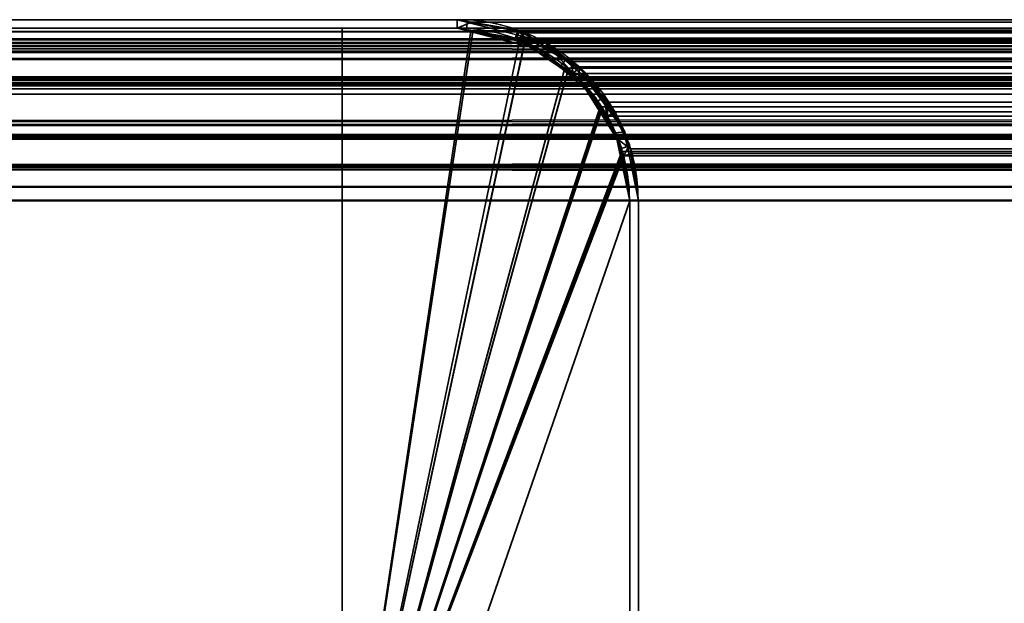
# Model space of a CAD drawing. Header units: millimetres. Extents: x -527 to 5177, y -116 to 161.
# Tile 434 of 656: x 1119 to 1136, y 151 to 161. Entities that reach past the tile are written whole.
import ezdxf

# ---------------------------------------------------------------- set-up
doc = ezdxf.new("R2010")
doc.units = ezdxf.units.MM
doc.layers.add('151', color=7, linetype='Continuous', true_color=0xffffff)

# ---------------------------------------------------------------- blocks, each defined once
blk = doc.blocks.new('UG_SURFACE_152')
at = {"layer": '151', "color": 41, "linetype": 'Continuous', "lineweight": 35}
for points in [[(1074.35, 161.3, -5.75), (1124.35, 161.3, -5.75), (1124.35, 146.3, -5.75), (1074.35, 146.3, -5.75)], [(1124.35, 161.3, 2020.9), (1124.35, 161.3, -5.75), (1074.35, 161.3, -5.75), (1074.35, 161.3, 2070.9)], [(1124.35, 146.3, 2020.9), (1124.35, 161.3, 2020.9), (1074.35, 161.3, 2070.9), (1074.35, 146.3, 2070.9)], [(1124.35, 146.3, -5.75), (1124.35, 161.3, -5.75), (1124.35, 161.3, 2020.9), (1124.35, 146.3, 2020.9)]]:
    blk.add_3dface(points, dxfattribs=at)
blk = doc.blocks.new('UG_SURFACE_153')
at = {"layer": '151', "color": 7, "linetype": 'Continuous', "lineweight": 35}
for points in [[(1126.35, 161.45, 2018.9), (1126.35, 161.45, -5.75), (1072.35, 161.45, -5.75), (1072.35, 161.45, 2072.9)], [(1072.35, 161.45, -5.75), (1126.35, 161.45, -5.75), (1126.35, 161.3, -5.75), (1072.35, 161.3, -5.75)], [(1126.35, 161.45, 2018.9), (1072.35, 161.45, 2072.9), (1072.35, 161.3, 2072.9), (1126.35, 161.3, 2018.9)], [(1126.35, 161.45, 2018.9), (1127.429, 161.246, -5.75), (1126.522, 161.418, -5.75)], [(1127.429, 161.246, -5.75), (1126.35, 161.45, 2018.9), (1127.5, 161.156, 2017.75)], [(1126.522, 161.418, -5.75), (1126.35, 161.45, -5.75), (1126.35, 161.45, 2018.9)], [(1126.513, 161.269, -5.75), (1126.35, 161.3, -5.75), (1126.35, 161.45, -5.75), (1126.522, 161.418, -5.75)], [(1126.35, 161.3, 2018.9), (1127.357, 161.126, 2017.893), (1127.5, 161.156, 2017.75), (1126.35, 161.45, 2018.9)], [(1127.377, 161.103, -5.75), (1126.513, 161.269, -5.75), (1126.522, 161.418, -5.75), (1127.429, 161.246, -5.75)], [(1126.35, 161.3, 2018.9), (1072.35, 161.3, 2072.9), (1072.35, 161.3, -5.75), (1126.35, 161.3, -5.75)], [(1126.35, 161.3, -5.75), (1126.513, 161.269, -5.75), (1127.449, 161.071, 2017.801)], [(1127.449, 161.071, 2017.801), (1127.357, 161.126, 2017.893), (1126.35, 161.3, -5.75)], [(1127.357, 161.126, 2017.893), (1126.35, 161.3, 2018.9), (1126.35, 161.3, -5.75)], [(1127.449, 161.071, 2017.801), (1126.513, 161.269, -5.75), (1127.377, 161.103, -5.75)], [(1127.5, 161.156, 2017.75), (1127.357, 161.126, 2017.893), (1127.449, 161.071, 2017.801)], [(1127.446, 161.09, -5.75), (1127.377, 161.103, -5.75), (1127.429, 161.246, -5.75), (1127.5, 161.233, -5.75)], [(1127.5, 161.156, 2017.75), (1127.5, 161.233, -5.75), (1127.429, 161.246, -5.75)], [(1127.446, 161.09, -5.75), (1127.5, 161.233, -5.75), (1127.508, 161.227, -5.75)], [(1127.452, 161.086, -5.75), (1127.446, 161.09, -5.75), (1127.508, 161.227, -5.75)], [(1127.861, 161.064, 2017.39), (1127.5, 161.156, 2017.75), (1127.449, 161.071, 2017.801), (1128.371, 160.517, 2016.879)], [(1127.508, 161.227, -5.75), (1128.235, 160.751, -5.75), (1128.145, 160.634, -5.75), (1127.452, 161.086, -5.75)], [(1127.5, 161.156, 2017.75), (1127.508, 161.227, -5.75), (1127.5, 161.233, -5.75)], [(1128.235, 160.751, -5.75), (1127.508, 161.227, -5.75), (1127.5, 161.156, 2017.75)], [(1128.235, 160.751, -5.75), (1127.5, 161.156, 2017.75), (1127.861, 161.064, 2017.39)], [(1127.377, 161.103, -5.75), (1127.446, 161.09, -5.75), (1127.449, 161.071, 2017.801)], [(1127.446, 161.09, -5.75), (1127.452, 161.086, -5.75), (1127.449, 161.071, 2017.801)], [(1128.371, 160.517, 2016.879), (1127.449, 161.071, 2017.801), (1127.452, 161.086, -5.75)], [(1127.452, 161.086, -5.75), (1128.145, 160.634, -5.75), (1128.461, 160.404, 2016.789)], [(1128.461, 160.404, 2016.789), (1128.371, 160.517, 2016.879), (1127.452, 161.086, -5.75)], [(1127.861, 161.064, 2017.39), (1128.577, 160.527, -5.75), (1128.235, 160.751, -5.75)], [(1127.861, 161.064, 2017.39), (1128.551, 160.466, 2016.699), (1128.577, 160.527, -5.75)], [(1128.371, 160.517, 2016.879), (1128.551, 160.466, 2016.699), (1127.861, 161.064, 2017.39)], [(1128.471, 160.421, -5.75), (1128.145, 160.634, -5.75), (1128.235, 160.751, -5.75), (1128.577, 160.527, -5.75)], [(1128.145, 160.634, -5.75), (1128.471, 160.421, -5.75), (1128.461, 160.404, 2016.789)], [(1128.551, 160.466, 2016.699), (1128.371, 160.517, 2016.879), (1128.461, 160.404, 2016.789)], [(1128.577, 160.527, -5.75), (1128.872, 160.086, -5.75), (1128.754, 160.002, -5.75), (1128.471, 160.421, -5.75)], [(1128.872, 160.086, -5.75), (1128.577, 160.527, -5.75), (1128.551, 160.466, 2016.699)], [(1128.461, 160.404, 2016.789), (1128.963, 159.773, 2016.286), (1128.872, 160.187, 2016.378), (1128.551, 160.466, 2016.699)], [(1128.963, 159.773, 2016.286), (1128.461, 160.404, 2016.789), (1128.471, 160.421, -5.75)], [(1128.471, 160.421, -5.75), (1128.754, 160.002, -5.75), (1129.121, 159.389, 2016.129)], [(1129.121, 159.389, 2016.129), (1128.963, 159.773, 2016.286), (1128.471, 160.421, -5.75)], [(1128.551, 160.466, 2016.699), (1129.263, 159.499, -5.75), (1128.872, 160.086, -5.75)], [(1129.263, 159.499, -5.75), (1128.551, 160.466, 2016.699), (1128.872, 160.187, 2016.378)], [(1128.872, 160.187, 2016.378), (1129.271, 159.458, -5.75), (1129.263, 159.499, -5.75)], [(1128.872, 160.187, 2016.378), (1129.26, 159.44, 2015.99), (1129.271, 159.458, -5.75)], [(1129.26, 159.44, 2015.99), (1128.872, 160.187, 2016.378), (1128.963, 159.773, 2016.286), (1129.121, 159.389, 2016.129)], [(1129.105, 159.48, -5.75), (1128.754, 160.002, -5.75), (1128.872, 160.086, -5.75), (1129.263, 159.499, -5.75)], [(1128.754, 160.002, -5.75), (1129.105, 159.48, -5.75), (1129.121, 159.389, 2016.129)], [(1129.122, 159.401, -5.75), (1129.105, 159.48, -5.75), (1129.263, 159.499, -5.75), (1129.271, 159.458, -5.75)], [(1129.105, 159.48, -5.75), (1129.122, 159.401, -5.75), (1129.121, 159.389, 2016.129)], [(1129.121, 159.389, 2016.129), (1129.246, 159.085, 2016.005), (1129.344, 159.279, 2015.906), (1129.26, 159.44, 2015.99)], [(1129.271, 159.458, -5.75), (1129.313, 159.246, -5.75), (1129.164, 159.199, -5.75), (1129.122, 159.401, -5.75)], [(1129.313, 159.246, -5.75), (1129.271, 159.458, -5.75), (1129.26, 159.44, 2015.99)], [(1129.313, 159.246, -5.75), (1129.26, 159.44, 2015.99), (1129.344, 159.279, 2015.906)], [(1129.246, 159.085, 2016.005), (1129.121, 159.389, 2016.129), (1129.122, 159.401, -5.75)], [(1129.122, 159.401, -5.75), (1129.164, 159.199, -5.75), (1129.35, 158.3, 2015.9)], [(1129.35, 158.3, 2015.9), (1129.246, 159.085, 2016.005), (1129.122, 159.401, -5.75)], [(1129.5, 158.3, 2015.75), (1129.344, 159.279, 2015.906), (1129.246, 159.085, 2016.005), (1129.35, 158.3, 2015.9)], [(1129.344, 159.279, 2015.906), (1129.5, 158.3, -5.75), (1129.313, 159.246, -5.75)], [(1129.344, 159.279, 2015.906), (1129.5, 158.3, 2015.75), (1129.5, 158.3, -5.75)], [(1129.35, 158.3, -5.75), (1129.164, 159.199, -5.75), (1129.313, 159.246, -5.75), (1129.5, 158.3, -5.75)], [(1129.164, 159.199, -5.75), (1129.35, 158.3, -5.75), (1129.35, 158.3, 2015.9)], [(1129.5, 158.3, -5.75), (1129.5, 120.3, -5.75), (1129.35, 120.3, -5.75), (1129.35, 158.3, -5.75)], [(1129.35, 120.3, 2015.9), (1129.35, 158.3, 2015.9), (1129.35, 158.3, -5.75), (1129.35, 120.3, -5.75)], [(1129.35, 158.3, 2015.9), (1129.35, 120.3, 2015.9), (1129.5, 120.3, 2015.75), (1129.5, 158.3, 2015.75)], [(1129.5, 120.3, -5.75), (1129.5, 158.3, -5.75), (1129.5, 158.3, 2015.75), (1129.5, 120.3, 2015.75)]]:
    blk.add_3dface(points, dxfattribs=at)
blk = doc.blocks.new('UG_SURFACE_154')
at = {"layer": '151', "color": 14, "linetype": 'Continuous', "lineweight": 35}
for points in [[(1124.35, 161.3, -5.75), (1124.35, 146.3, -5.75), (1124.35, 146.3, 2020.9), (1124.35, 161.3, 2020.9)], [(1124.35, 146.3, -5.75), (1124.35, 161.3, -5.75), (1126.35, 161.3, -5.75), (1126.62, 161.246, -5.75)], [(1126.621, 161.231, 2018.629), (1126.35, 161.3, 2018.9), (1124.35, 161.3, 2020.9), (1124.35, 146.3, 2020.9)], [(1126.35, 161.3, 2018.9), (1126.35, 161.3, -5.75), (1124.35, 161.3, -5.75), (1124.35, 161.3, 2020.9)], [(1126.62, 161.246, -5.75), (1127.498, 161.072, -5.75), (1127.517, 161.059, -5.75), (1124.35, 146.3, -5.75)], [(1124.35, 146.3, 2020.9), (1127.512, 161.003, 2017.738), (1126.621, 161.231, 2018.629)], [(1126.35, 161.3, -5.75), (1126.35, 161.3, 2018.9), (1126.621, 161.231, 2018.629)], [(1126.621, 161.231, 2018.629), (1126.62, 161.246, -5.75), (1126.35, 161.3, -5.75)], [(1126.62, 161.246, -5.75), (1126.621, 161.231, 2018.629), (1127.512, 161.003, 2017.738)], [(1127.512, 161.003, 2017.738), (1127.498, 161.072, -5.75), (1126.62, 161.246, -5.75)], [(1124.35, 146.3, -5.75), (1127.517, 161.059, -5.75), (1128.271, 160.555, -5.75)], [(1124.35, 146.3, 2020.9), (1128.263, 160.521, 2016.987), (1127.789, 160.933, 2017.461), (1127.512, 161.003, 2017.738)], [(1127.512, 161.003, 2017.738), (1127.517, 161.059, -5.75), (1127.498, 161.072, -5.75)], [(1127.517, 161.059, -5.75), (1127.512, 161.003, 2017.738), (1127.789, 160.933, 2017.461)], [(1127.789, 160.933, 2017.461), (1128.271, 160.555, -5.75), (1127.517, 161.059, -5.75)], [(1127.789, 160.933, 2017.461), (1128.263, 160.521, 2016.987), (1128.271, 160.555, -5.75)], [(1128.271, 160.555, -5.75), (1128.471, 160.421, -5.75), (1128.838, 159.873, -5.75), (1124.35, 146.3, -5.75)], [(1124.35, 146.3, 2020.9), (1128.864, 159.882, 2016.386), (1128.752, 160.097, 2016.498), (1128.263, 160.521, 2016.987)], [(1128.471, 160.421, -5.75), (1128.271, 160.555, -5.75), (1128.263, 160.521, 2016.987)], [(1128.471, 160.421, -5.75), (1128.263, 160.521, 2016.987), (1128.752, 160.097, 2016.498)], [(1128.752, 160.097, 2016.498), (1128.838, 159.873, -5.75), (1128.471, 160.421, -5.75)], [(1128.752, 160.097, 2016.498), (1128.864, 159.882, 2016.386), (1128.838, 159.873, -5.75)], [(1129.226, 159.077, 2016.024), (1129.202, 159.232, 2016.048), (1128.864, 159.882, 2016.386), (1124.35, 146.3, 2020.9)], [(1128.838, 159.873, -5.75), (1129.122, 159.448, -5.75), (1129.196, 159.073, -5.75), (1124.35, 146.3, -5.75)], [(1129.122, 159.448, -5.75), (1128.838, 159.873, -5.75), (1128.864, 159.882, 2016.386)], [(1129.122, 159.448, -5.75), (1128.864, 159.882, 2016.386), (1129.202, 159.232, 2016.048)], [(1129.202, 159.232, 2016.048), (1129.196, 159.073, -5.75), (1129.122, 159.448, -5.75)], [(1129.202, 159.232, 2016.048), (1129.226, 159.077, 2016.024), (1129.196, 159.073, -5.75)], [(1124.35, 146.3, 2020.9), (1125.2, 146.3, 2020.05), (1129.35, 158.3, 2015.9), (1129.226, 159.077, 2016.024)], [(1129.196, 159.073, -5.75), (1129.35, 158.3, -5.75), (1125.2, 146.3, -5.75), (1124.35, 146.3, -5.75)], [(1129.196, 159.073, -5.75), (1129.226, 159.077, 2016.024), (1129.35, 158.3, 2015.9)], [(1129.35, 158.3, 2015.9), (1129.35, 158.3, -5.75), (1129.196, 159.073, -5.75)], [(1125.2, 146.3, -5.75), (1129.35, 158.3, -5.75), (1129.35, 120.15, -5.75)], [(1129.35, 120.15, 2015.9), (1129.35, 158.3, 2015.9), (1125.2, 146.3, 2020.05)], [(1129.35, 120.15, -5.75), (1129.35, 158.3, -5.75), (1129.35, 158.3, 2015.9), (1129.35, 120.15, 2015.9)]]:
    blk.add_3dface(points, dxfattribs=at)
blk = doc.blocks.new('UG_SURFACE_155')
at = {"layer": '151', "color": 7, "linetype": 'Continuous', "lineweight": 35}
for points in [[(1071.45, 161.234, 2073.8), (1928.558, 161.293, 2073.807), (1927.65, 161.45, 2072.9)], [(1927.65, 161.45, 2072.9), (1072.35, 161.45, 2072.9), (1071.45, 161.234, 2073.8)], [(1927.65, 161.45, 2072.9), (1873.65, 161.45, 2018.9), (1126.35, 161.45, 2018.9), (1072.35, 161.45, 2072.9)], [(1126.35, 161.3, 2018.9), (1072.35, 161.3, 2072.9), (1072.35, 161.45, 2072.9), (1126.35, 161.45, 2018.9)], [(1126.598, 161.407, 2018.652), (1126.35, 161.45, 2018.9), (1873.65, 161.45, 2018.9)], [(1126.35, 161.3, 2018.9), (1126.35, 161.45, 2018.9), (1126.598, 161.407, 2018.652)], [(1126.598, 161.407, 2018.652), (1127.408, 161.267, 2017.842), (1127.357, 161.126, 2017.893), (1126.35, 161.3, 2018.9)], [(1873.65, 161.45, 2018.9), (1873.405, 161.391, 2018.655), (1126.598, 161.407, 2018.652)], [(1127.408, 161.267, 2017.842), (1126.598, 161.407, 2018.652), (1873.405, 161.391, 2018.655)], [(1127.408, 161.267, 2017.842), (1873.405, 161.391, 2018.655), (1872.514, 161.178, 2017.764)], [(1070.621, 160.879, 2074.63), (1929.379, 160.864, 2074.629), (1928.708, 161.267, 2073.958)], [(1070.922, 161.108, 2074.328), (1070.621, 160.879, 2074.63), (1928.708, 161.267, 2073.958)], [(1070.922, 161.108, 2074.328), (1928.708, 161.267, 2073.958), (1928.558, 161.293, 2073.807)], [(1928.558, 161.293, 2073.807), (1071.45, 161.234, 2073.8), (1070.922, 161.108, 2074.328)], [(1071.252, 161.037, 2073.998), (1072.35, 161.3, 2072.9), (1927.65, 161.3, 2072.9)], [(1927.65, 161.3, 2072.9), (1928.657, 161.126, 2073.907), (1071.252, 161.037, 2073.998)], [(1927.65, 161.3, 2072.9), (1072.35, 161.3, 2072.9), (1126.35, 161.3, 2018.9), (1873.65, 161.3, 2018.9)], [(1873.65, 161.3, 2018.9), (1126.35, 161.3, 2018.9), (1127.357, 161.126, 2017.893)], [(1127.357, 161.126, 2017.893), (1872.552, 161.037, 2017.802), (1873.65, 161.3, 2018.9)], [(1127.449, 161.071, 2017.801), (1127.357, 161.126, 2017.893), (1127.408, 161.267, 2017.842), (1127.488, 161.219, 2017.762)], [(1872.514, 161.178, 2017.764), (1127.488, 161.219, 2017.762), (1127.408, 161.267, 2017.842)], [(1128.371, 160.517, 2016.879), (1127.449, 161.071, 2017.801), (1127.488, 161.219, 2017.762), (1128.313, 160.723, 2016.937)], [(1127.488, 161.219, 2017.762), (1872.514, 161.178, 2017.764), (1872.222, 161.108, 2017.472)], [(1872.222, 161.108, 2017.472), (1128.313, 160.723, 2016.937), (1127.488, 161.219, 2017.762)], [(1929.671, 160.517, 2074.921), (1070.99, 160.974, 2074.26), (1071.252, 161.037, 2073.998)], [(1928.657, 161.126, 2073.907), (1928.749, 161.071, 2073.999), (1071.252, 161.037, 2073.998)], [(1071.252, 161.037, 2073.998), (1928.749, 161.071, 2073.999), (1929.671, 160.517, 2074.921)], [(1127.357, 161.126, 2017.893), (1127.449, 161.071, 2017.801), (1872.552, 161.037, 2017.802)], [(1872.29, 160.974, 2017.54), (1127.449, 161.071, 2017.801), (1128.371, 160.517, 2016.879)], [(1872.29, 160.974, 2017.54), (1872.552, 161.037, 2017.802), (1127.449, 161.071, 2017.801)], [(1872.222, 161.108, 2017.472), (1871.694, 160.707, 2016.944), (1128.313, 160.723, 2016.937)], [(1929.379, 160.864, 2074.629), (1070.621, 160.879, 2074.63), (1070.029, 160.43, 2075.221)], [(1070.029, 160.43, 2075.221), (1929.772, 160.628, 2075.022), (1929.379, 160.864, 2074.629)], [(1929.762, 160.403, 2075.012), (1070.235, 160.401, 2075.015), (1070.99, 160.974, 2074.26)], [(1929.671, 160.517, 2074.921), (1929.762, 160.403, 2075.012), (1070.99, 160.974, 2074.26)], [(1128.371, 160.517, 2016.879), (1871.535, 160.401, 2016.785), (1872.29, 160.974, 2017.54)], [(1128.472, 160.628, 2016.778), (1128.313, 160.723, 2016.937), (1871.694, 160.707, 2016.944)], [(1128.313, 160.723, 2016.937), (1128.472, 160.628, 2016.778), (1128.371, 160.517, 2016.879)], [(1128.472, 160.628, 2016.778), (1871.694, 160.707, 2016.944), (1871.329, 160.43, 2016.579)], [(1070.029, 160.43, 2075.221), (1930.086, 160.234, 2075.336), (1929.772, 160.628, 2075.022)], [(1128.462, 160.403, 2016.788), (1128.371, 160.517, 2016.879), (1128.472, 160.628, 2016.778)], [(1128.371, 160.517, 2016.879), (1128.462, 160.403, 2016.788), (1871.535, 160.401, 2016.785)], [(1128.963, 159.773, 2016.286), (1128.462, 160.403, 2016.788), (1128.472, 160.628, 2016.778), (1128.958, 160.017, 2016.292)], [(1871.329, 160.43, 2016.579), (1128.958, 160.017, 2016.292), (1128.472, 160.628, 2016.778)], [(1069.646, 159.599, 2075.604), (1070.14, 160.329, 2075.11), (1930.264, 159.773, 2075.514)], [(1070.029, 160.43, 2075.221), (1069.908, 160.25, 2075.342), (1930.086, 160.234, 2075.336)], [(1930.264, 159.773, 2075.514), (1070.14, 160.329, 2075.11), (1070.235, 160.401, 2075.015)], [(1070.235, 160.401, 2075.015), (1929.762, 160.403, 2075.012), (1930.264, 159.773, 2075.514)], [(1128.462, 160.403, 2016.788), (1870.946, 159.599, 2016.196), (1871.44, 160.329, 2016.69)], [(1870.946, 159.599, 2016.196), (1128.462, 160.403, 2016.788), (1128.963, 159.773, 2016.286)], [(1871.44, 160.329, 2016.69), (1871.535, 160.401, 2016.785), (1128.462, 160.403, 2016.788)], [(1871.329, 160.43, 2016.579), (1871.047, 160.013, 2016.297), (1128.958, 160.017, 2016.292)], [(1930.086, 160.234, 2075.336), (1069.908, 160.25, 2075.342), (1069.511, 159.664, 2075.739)], [(1069.511, 159.664, 2075.739), (1930.394, 159.847, 2075.644), (1930.086, 160.234, 2075.336)], [(1129.094, 159.847, 2016.156), (1128.958, 160.017, 2016.292), (1871.047, 160.013, 2016.297)], [(1128.958, 160.017, 2016.292), (1129.094, 159.847, 2016.156), (1128.963, 159.773, 2016.286)], [(1129.094, 159.847, 2016.156), (1871.047, 160.013, 2016.297), (1870.811, 159.664, 2016.061)], [(1069.433, 159.429, 2075.817), (1930.567, 159.426, 2075.817), (1930.394, 159.847, 2075.644)], [(1069.511, 159.664, 2075.739), (1069.433, 159.429, 2075.817), (1930.394, 159.847, 2075.644)], [(1129.122, 159.387, 2016.128), (1128.963, 159.773, 2016.286), (1129.094, 159.847, 2016.156), (1129.358, 159.202, 2015.892)], [(1870.811, 159.664, 2016.061), (1129.358, 159.202, 2015.892), (1129.094, 159.847, 2016.156)], [(1930.264, 159.773, 2075.514), (1069.577, 159.392, 2075.673), (1069.646, 159.599, 2075.604)], [(1930.264, 159.773, 2075.514), (1930.421, 159.387, 2075.671), (1069.577, 159.392, 2075.673)], [(1128.963, 159.773, 2016.286), (1870.877, 159.392, 2016.127), (1870.946, 159.599, 2016.196)], [(1128.963, 159.773, 2016.286), (1129.122, 159.387, 2016.128), (1870.877, 159.392, 2016.127)], [(1870.811, 159.664, 2016.061), (1870.655, 159.194, 2015.905), (1129.358, 159.202, 2015.892)], [(1930.567, 159.426, 2075.817), (1069.433, 159.429, 2075.817), (1069.258, 158.9, 2075.992)], [(1069.258, 158.9, 2075.992), (1930.69, 159.124, 2075.94), (1930.567, 159.426, 2075.817)], [(1069.405, 158.871, 2075.845), (1069.577, 159.392, 2075.673), (1930.421, 159.387, 2075.671)], [(1930.421, 159.387, 2075.671), (1930.545, 159.085, 2075.795), (1069.405, 158.871, 2075.845)], [(1870.705, 158.871, 2015.955), (1870.877, 159.392, 2016.127), (1129.122, 159.387, 2016.128)], [(1870.705, 158.871, 2015.955), (1129.122, 159.387, 2016.128), (1129.246, 159.085, 2016.005)], [(1129.358, 159.202, 2015.892), (1129.39, 159.124, 2015.86), (1129.246, 159.085, 2016.005), (1129.122, 159.387, 2016.128)], [(1069.258, 158.9, 2075.992), (1930.767, 158.545, 2076.017), (1930.69, 159.124, 2075.94)], [(1129.35, 158.3, 2015.9), (1129.246, 159.085, 2016.005), (1129.39, 159.124, 2015.86), (1129.5, 158.3, 2015.75)], [(1129.39, 159.124, 2015.86), (1129.358, 159.202, 2015.892), (1870.655, 159.194, 2015.905)], [(1129.39, 159.124, 2015.86), (1870.655, 159.194, 2015.905), (1870.558, 158.9, 2015.808)], [(1870.558, 158.9, 2015.808), (1129.5, 158.3, 2015.75), (1129.39, 159.124, 2015.86)], [(1930.545, 159.085, 2075.795), (1930.65, 158.3, 2075.9), (1069.405, 158.871, 2075.845)], [(1129.246, 159.085, 2016.005), (1870.65, 158.3, 2015.9), (1870.705, 158.871, 2015.955)], [(1129.246, 159.085, 2016.005), (1129.35, 158.3, 2015.9), (1870.65, 158.3, 2015.9)], [(1069.258, 158.9, 2075.992), (1069.224, 158.548, 2076.026), (1930.767, 158.545, 2076.017)], [(1930.65, 158.3, 2075.9), (1069.35, 158.3, 2075.9), (1069.405, 158.871, 2075.845)], [(1870.558, 158.9, 2015.808), (1870.5, 158.3, 2015.75), (1129.5, 158.3, 2015.75)], [(1930.767, 158.545, 2076.017), (1069.224, 158.548, 2076.026), (1069.2, 158.3, 2076.05)], [(1069.2, 158.3, 2076.05), (1930.8, 158.3, 2076.05), (1930.767, 158.545, 2076.017)], [(1069.2, 158.3, 2076.05), (1069.2, 142.45, 2076.05), (1930.8, 142.45, 2076.05), (1930.8, 158.3, 2076.05)], [(1930.65, 158.3, 2075.9), (1930.65, 142.45, 2075.9), (1069.35, 142.45, 2075.9), (1069.35, 158.3, 2075.9)], [(1870.65, 120.3, 2015.9), (1870.65, 158.3, 2015.9), (1129.35, 158.3, 2015.9), (1129.35, 120.3, 2015.9)], [(1129.5, 158.3, 2015.75), (1129.5, 120.3, 2015.75), (1129.35, 120.3, 2015.9), (1129.35, 158.3, 2015.9)], [(1129.5, 120.3, 2015.75), (1129.5, 158.3, 2015.75), (1870.5, 158.3, 2015.75), (1870.5, 120.3, 2015.75)]]:
    blk.add_3dface(points, dxfattribs=at)
blk = doc.blocks.new('UG_SURFACE_156')
at = {"layer": '151', "color": 14, "linetype": 'Continuous', "lineweight": 35}
for points in [[(1124.35, 161.3, 2020.9), (1124.35, 146.3, 2020.9), (1875.65, 146.3, 2020.9), (1875.65, 161.3, 2020.9)], [(1124.35, 146.3, 2020.9), (1124.35, 161.3, 2020.9), (1126.35, 161.3, 2018.9), (1126.586, 161.259, 2018.664)], [(1875.65, 161.3, 2020.9), (1873.65, 161.3, 2018.9), (1126.35, 161.3, 2018.9), (1124.35, 161.3, 2020.9)], [(1124.35, 146.3, 2020.9), (1126.586, 161.259, 2018.664), (1127.357, 161.126, 2017.893), (1127.434, 161.08, 2017.816)], [(1126.586, 161.259, 2018.664), (1126.35, 161.3, 2018.9), (1873.65, 161.3, 2018.9)], [(1873.65, 161.3, 2018.9), (1873.417, 161.244, 2018.667), (1126.586, 161.259, 2018.664)], [(1127.357, 161.126, 2017.893), (1126.586, 161.259, 2018.664), (1873.417, 161.244, 2018.667)], [(1127.357, 161.126, 2017.893), (1873.417, 161.244, 2018.667), (1872.568, 161.041, 2017.818)], [(1127.434, 161.08, 2017.816), (1128.22, 160.608, 2017.03), (1124.35, 146.3, 2020.9)], [(1872.568, 161.041, 2017.818), (1127.434, 161.08, 2017.816), (1127.357, 161.126, 2017.893)], [(1127.434, 161.08, 2017.816), (1872.568, 161.041, 2017.818), (1872.29, 160.974, 2017.54)], [(1872.29, 160.974, 2017.54), (1128.22, 160.608, 2017.03), (1127.434, 161.08, 2017.816)], [(1872.29, 160.974, 2017.54), (1871.787, 160.592, 2017.037), (1128.22, 160.608, 2017.03)], [(1128.22, 160.608, 2017.03), (1128.371, 160.517, 2016.879), (1128.834, 159.935, 2016.416), (1124.35, 146.3, 2020.9)], [(1128.371, 160.517, 2016.879), (1128.22, 160.608, 2017.03), (1871.787, 160.592, 2017.037)], [(1128.371, 160.517, 2016.879), (1871.787, 160.592, 2017.037), (1871.44, 160.329, 2016.69)], [(1871.44, 160.329, 2016.69), (1128.834, 159.935, 2016.416), (1128.371, 160.517, 2016.879)], [(1871.44, 160.329, 2016.69), (1871.171, 159.932, 2016.421), (1128.834, 159.935, 2016.416)], [(1128.834, 159.935, 2016.416), (1128.963, 159.773, 2016.286), (1129.215, 159.159, 2016.035), (1124.35, 146.3, 2020.9)], [(1128.963, 159.773, 2016.286), (1128.834, 159.935, 2016.416), (1871.171, 159.932, 2016.421)], [(1128.963, 159.773, 2016.286), (1871.171, 159.932, 2016.421), (1870.946, 159.599, 2016.196)], [(1870.946, 159.599, 2016.196), (1129.215, 159.159, 2016.035), (1128.963, 159.773, 2016.286)], [(1870.946, 159.599, 2016.196), (1870.798, 159.151, 2016.048), (1129.215, 159.159, 2016.035)], [(1124.35, 146.3, 2020.9), (1129.215, 159.159, 2016.035), (1129.246, 159.085, 2016.005)], [(1129.246, 159.085, 2016.005), (1129.215, 159.159, 2016.035), (1870.798, 159.151, 2016.048)], [(1129.246, 159.085, 2016.005), (1870.798, 159.151, 2016.048), (1870.705, 158.871, 2015.955)], [(1129.246, 159.085, 2016.005), (1129.35, 158.3, 2015.9), (1125.2, 146.3, 2020.05), (1124.35, 146.3, 2020.9)], [(1870.705, 158.871, 2015.955), (1129.35, 158.3, 2015.9), (1129.246, 159.085, 2016.005)], [(1870.705, 158.871, 2015.955), (1870.65, 158.3, 2015.9), (1129.35, 158.3, 2015.9)], [(1125.2, 146.3, 2020.05), (1129.35, 158.3, 2015.9), (1129.35, 120.15, 2015.9)], [(1129.35, 120.15, 2015.9), (1129.35, 158.3, 2015.9), (1870.65, 158.3, 2015.9), (1870.65, 120.15, 2015.9)]]:
    blk.add_3dface(points, dxfattribs=at)
blk = doc.blocks.new('UG_SURFACE_157')
at = {"layer": '151', "color": 14, "linetype": 'Continuous', "lineweight": 35}
for points in [[(1071.493, 161.095, 2073.757), (1928.514, 161.151, 2073.764), (1927.65, 161.3, 2072.9)], [(1927.65, 161.3, 2072.9), (1072.35, 161.3, 2072.9), (1071.493, 161.095, 2073.757)], [(1927.65, 161.3, 2072.9), (1925.65, 161.3, 2070.9), (1074.35, 161.3, 2070.9), (1072.35, 161.3, 2072.9)], [(1925.65, 142.45, 2070.9), (1074.35, 142.45, 2070.9), (1074.35, 161.3, 2070.9), (1925.65, 161.3, 2070.9)], [(1070.703, 160.756, 2074.547), (1929.296, 160.742, 2074.547), (1928.657, 161.126, 2073.907)], [(1070.99, 160.974, 2074.26), (1070.703, 160.756, 2074.547), (1928.657, 161.126, 2073.907)], [(1070.99, 160.974, 2074.26), (1928.657, 161.126, 2073.907), (1928.514, 161.151, 2073.764)], [(1928.514, 161.151, 2073.764), (1071.493, 161.095, 2073.757), (1070.99, 160.974, 2074.26)], [(1929.296, 160.742, 2074.547), (1070.703, 160.756, 2074.547), (1070.14, 160.329, 2075.11)], [(1070.14, 160.329, 2075.11), (1929.671, 160.517, 2074.921), (1929.296, 160.742, 2074.547)], [(1070.14, 160.329, 2075.11), (1929.97, 160.142, 2075.22), (1929.671, 160.517, 2074.921)], [(1070.14, 160.329, 2075.11), (1070.024, 160.157, 2075.226), (1929.97, 160.142, 2075.22)], [(1929.97, 160.142, 2075.22), (1070.024, 160.157, 2075.226), (1069.646, 159.599, 2075.604)], [(1069.646, 159.599, 2075.604), (1930.264, 159.773, 2075.514), (1929.97, 160.142, 2075.22)], [(1069.572, 159.375, 2075.678), (1930.428, 159.372, 2075.678), (1930.264, 159.773, 2075.514)], [(1069.646, 159.599, 2075.604), (1069.572, 159.375, 2075.678), (1930.264, 159.773, 2075.514)], [(1930.428, 159.372, 2075.678), (1069.572, 159.375, 2075.678), (1069.405, 158.871, 2075.845)], [(1069.405, 158.871, 2075.845), (1930.545, 159.085, 2075.795), (1930.428, 159.372, 2075.678)], [(1069.405, 158.871, 2075.845), (1930.619, 158.533, 2075.869), (1930.545, 159.085, 2075.795)], [(1069.405, 158.871, 2075.845), (1069.373, 158.537, 2075.877), (1930.619, 158.533, 2075.869)], [(1930.619, 158.533, 2075.869), (1069.373, 158.537, 2075.877), (1069.35, 158.3, 2075.9)], [(1069.35, 158.3, 2075.9), (1930.65, 158.3, 2075.9), (1930.619, 158.533, 2075.869)], [(1069.35, 158.3, 2075.9), (1069.35, 142.45, 2075.9), (1930.65, 142.45, 2075.9), (1930.65, 158.3, 2075.9)]]:
    blk.add_3dface(points, dxfattribs=at)
blk = doc.blocks.new('UG_SURFACE_158')
at = {"layer": '151', "color": 41, "linetype": 'Continuous', "lineweight": 35}
for points in [[(1074.35, 146.3, 2070.9), (1074.35, 161.3, 2070.9), (1124.35, 161.3, 2020.9), (1124.35, 146.3, 2020.9)], [(1074.35, 161.3, 2070.9), (1074.35, 146.3, 2070.9), (1925.65, 146.3, 2070.9), (1925.65, 161.3, 2070.9)], [(1925.65, 161.3, 2070.9), (1875.65, 161.3, 2020.9), (1124.35, 161.3, 2020.9), (1074.35, 161.3, 2070.9)], [(1124.35, 146.3, 2020.9), (1124.35, 161.3, 2020.9), (1875.65, 161.3, 2020.9), (1875.65, 146.3, 2020.9)]]:
    blk.add_3dface(points, dxfattribs=at)

msp = doc.modelspace()

# ---------------------------------------------------------------- linework, layer by layer
at = {"layer": '151', "color": 251, "linetype": 'Continuous', "lineweight": -3, "true_color": 0x636466}
for p, q in [((1072.35, 161.45, 2072.9), (1927.65, 161.45, 2072.9)), ((1072.35, 161.45, -5.75), (1126.35, 161.45, -5.75)), ((1072.35, 161.45, 2072.9), (1126.35, 161.45, 2018.9)), ((1126.35, 161.45, 2018.9), (1072.35, 161.45, 2072.9)), ((1126.35, 161.45, -5.75), (1126.35, 161.45, 2018.9)), ((1126.35, 161.45, 2018.9), (1873.65, 161.45, 2018.9)), ((1126.35, 161.3, 2018.9), (1072.35, 161.3, 2072.9)), ((1072.35, 161.3, 2072.9), (1927.65, 161.3, 2072.9)), ((1072.35, 161.3, -5.75), (1126.35, 161.3, -5.75)), ((1072.35, 161.3, 2072.9), (1126.35, 161.3, 2018.9)), ((1074.35, 161.3, 2070.9), (1124.35, 161.3, 2020.9)), ((1074.35, 161.3, -5.75), (1124.35, 161.3, -5.75)), ((1074.35, 161.3, 2070.9), (1925.65, 161.3, 2070.9)), ((1124.35, 161.3, 2020.9), (1074.35, 161.3, 2070.9)), ((1074.35, 161.3, 2070.9), (1925.65, 161.3, 2070.9)), ((1124.35, 161.3, -5.75), (1124.35, 161.3, 2020.9)), ((1124.35, 161.3, -5.75), (1124.35, 146.3, -5.75)), ((1124.35, 161.3, 2020.9), (1126.35, 161.3, 2018.9)), ((1124.35, 146.3, -5.75), (1124.35, 161.3, -5.75)), ((1124.35, 161.3, 2020.9), (1124.35, 146.3, 2020.9)), ((1126.35, 161.3, 2018.9), (1124.35, 161.3, 2020.9)), ((1124.35, 161.3, -5.75), (1126.35, 161.3, -5.75)), ((1124.35, 161.3, 2020.9), (1875.65, 161.3, 2020.9)), ((1124.35, 161.3, 2020.9), (1124.35, 146.3, 2020.9)), ((1124.35, 146.3, 2020.9), (1124.35, 161.3, 2020.9)), ((1124.35, 161.3, 2020.9), (1875.65, 161.3, 2020.9)), ((1124.35, 161.3, -5.75), (1124.35, 161.3, 2020.9)), ((1124.35, 146.3, 2020.9), (1124.35, 161.3, 2020.9)), ((1126.35, 161.3, 2018.9), (1873.65, 161.3, 2018.9)), ((1126.35, 161.3, -5.75), (1126.35, 161.3, 2018.9)), ((1126.35, 161.3, -5.75), (1126.35, 161.3, 2018.9)), ((1126.35, 161.3, 2018.9), (1873.65, 161.3, 2018.9)), ((1069.2, 158.3, 2076.05), (1930.8, 158.3, 2076.05)), ((1069.35, 158.3, 2075.9), (1930.65, 158.3, 2075.9)), ((1069.35, 158.3, 2075.9), (1930.65, 158.3, 2075.9)), ((1129.35, 158.3, 2015.9), (1129.35, 120.15, 2015.9)), ((1129.35, 158.3, 2015.9), (1129.35, 120.3, 2015.9)), ((1129.35, 158.3, 2015.9), (1129.35, 120.15, 2015.9)), ((1129.35, 158.3, -5.75), (1129.35, 120.15, -5.75)), ((1129.35, 158.3, 2015.9), (1870.65, 158.3, 2015.9)), ((1129.35, 158.3, -5.75), (1129.35, 158.3, 2015.9)), ((1129.35, 158.3, -5.75), (1129.35, 120.3, -5.75)), ((1129.35, 158.3, 2015.9), (1129.35, 120.3, 2015.9)), ((1129.5, 158.3, 2015.75), (1870.5, 158.3, 2015.75)), ((1129.5, 158.3, 2015.75), (1129.5, 120.3, 2015.75)), ((1129.5, 158.3, -5.75), (1129.5, 158.3, 2015.75)), ((1129.5, 158.3, 2015.75), (1129.5, 120.3, 2015.75)), ((1129.5, 158.3, -5.75), (1129.5, 120.3, -5.75))]:
    msp.add_line(p, q, dxfattribs=at)
msp.add_arc((1126.35, 158.3, -5.75), 3, 0, 90, dxfattribs=at)
for points in [[(1129.5, 158.3, 2015.75), (1129.5, 161.45, 2015.75), (1126.35, 161.45, 2018.9)], [(1129.5, 158.3, -5.75), (1129.5, 161.45, -5.75), (1126.35, 161.45, -5.75)], [(1129.35, 158.3, 2015.9), (1129.35, 161.3, 2015.9), (1126.35, 161.3, 2018.9)]]:
    msp.add_rational_spline(points, [1, 0.707106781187, 1], degree=2, dxfattribs=at)
for points, knots in [([(1129.5, 158.3, 2015.75), (1129.5, 158.808, 2015.75), (1129.373, 159.296, 2015.877), (1128.963, 160.118, 2016.287), (1128.687, 160.45, 2016.563), (1127.771, 161.222, 2017.479), (1127.062, 161.45, 2018.188), (1126.35, 161.45, 2018.9)], [0, 0, 0, 0, 0.25, 0.25, 0.5, 0.5, 1, 1, 1, 1]), ([(1129.35, 158.3, 2015.9), (1129.35, 158.784, 2015.9), (1129.229, 159.249, 2016.021), (1128.838, 160.032, 2016.412), (1128.576, 160.347, 2016.674), (1127.704, 161.083, 2017.546), (1127.028, 161.3, 2018.222), (1126.35, 161.3, 2018.9)], [0, 0, 0, 0, 0.25, 0.25, 0.5, 0.5, 1, 1, 1, 1]), ([(1129.35, 158.3, 2015.9), (1129.35, 158.785, 2015.9), (1129.229, 159.25, 2016.021), (1128.837, 160.033, 2016.413), (1128.574, 160.349, 2016.676), (1127.701, 161.085, 2017.549), (1127.023, 161.3, 2018.227), (1126.35, 161.3, 2018.9)], [0, 0, 0, 0, 0.25, 0.25, 0.5, 0.5, 1, 1, 1, 1]), ([(1129.35, 158.3, -5.75), (1129.35, 159.088, -5.75), (1129.027, 159.866, -5.75), (1127.916, 160.977, -5.75), (1127.138, 161.3, -5.75), (1126.35, 161.3, -5.75)], [0, 0, 0, 0, 0.5, 0.5, 1, 1, 1, 1]), ([(1129.35, 158.3, 2015.9), (1129.35, 158.784, 2015.9), (1129.229, 159.249, 2016.021), (1128.838, 160.032, 2016.412), (1128.576, 160.347, 2016.674), (1127.704, 161.083, 2017.546), (1127.028, 161.3, 2018.222), (1126.35, 161.3, 2018.9)], [0, 0, 0, 0, 0.25, 0.25, 0.5, 0.5, 1, 1, 1, 1])]:
    msp.add_open_spline(points, degree=3, knots=knots, dxfattribs=at)
for points, degree in [([(1126.35, 161.3, -5.75), (1126.35, 161.45, -5.75)], 1), ([(1072.35, 161.3, 2072.9), (1357.45, 161.3, 2072.9), (1642.55, 161.3, 2072.9), (1927.65, 161.3, 2072.9)], 3), ([(1129.35, 158.3, -5.75), (1129.35, 158.3, 668.133), (1129.35, 158.3, 1342.017), (1129.35, 158.3, 2015.9)], 3), ([(1129.35, 158.3, 2015.9), (1376.45, 158.3, 2015.9), (1623.55, 158.3, 2015.9), (1870.65, 158.3, 2015.9)], 3), ([(1129.35, 158.3, -5.75), (1129.5, 158.3, -5.75)], 1)]:
    msp.add_open_spline(points, degree=degree, dxfattribs=at)

# ---------------------------------------------------------------- block references
for name in ['UG_SURFACE_153', 'UG_SURFACE_155', 'UG_SURFACE_157', 'UG_SURFACE_152', 'UG_SURFACE_158', 'UG_SURFACE_154', 'UG_SURFACE_156']:
    msp.add_blockref(name, (0, 0), dxfattribs=at)

doc.saveas('drawing.dxf')
